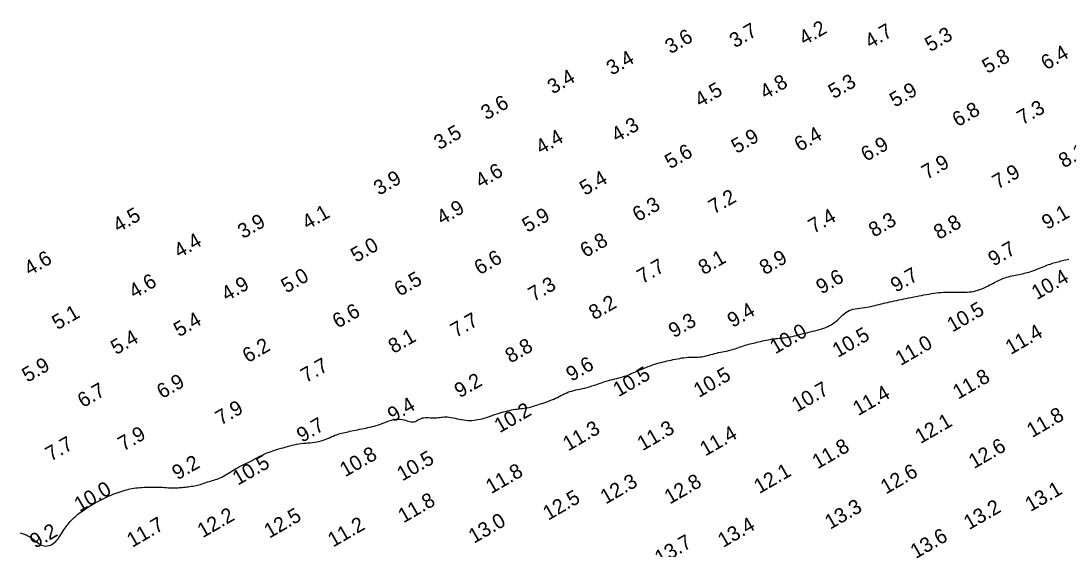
# Model space of a CAD drawing. Extents: x 3024098 to 3056816, y 418252 to 509144.
# Drawn here: x 3032181.3 to 3032537, y 418840.9 to 419020.5 of the extents above; entities that cross this region are included whole.
import ezdxf

# ---------------------------------------------------------------- set-up
doc = ezdxf.new("R2010")
doc.units = 0
doc.layers.add('V-CHAN-CONT-EL10', color=7, linetype='Continuous')
doc.layers.add('V-TOPO-SOUN-0911', color=7, linetype='Continuous')

msp = doc.modelspace()

# ---------------------------------------------------------------- linework, layer by layer
at = {"layer": 'V-CHAN-CONT-EL10'}
msp.add_lwpolyline([(3032181.06, 418846.4), (3032181.71, 418846.19), (3032182.38, 418845.95), (3032183.04, 418845.67), (3032183.69, 418845.36), (3032184.32, 418845.02), (3032184.9, 418844.66), (3032185.45, 418844.28), (3032185.95, 418843.88), (3032186.43, 418843.49), (3032186.88, 418843.12), (3032187.33, 418842.78), (3032187.77, 418842.48), (3032188.23, 418842.23), (3032188.7, 418842.05), (3032189.2, 418841.95), (3032189.72, 418841.92), (3032190.24, 418841.97), (3032190.77, 418842.09), (3032191.3, 418842.26), (3032191.81, 418842.49), (3032192.29, 418842.78), (3032192.74, 418843.11), (3032193.15, 418843.49), (3032193.53, 418843.91), (3032193.89, 418844.35), (3032194.22, 418844.82), (3032194.54, 418845.32), (3032194.85, 418845.82), (3032195.16, 418846.34), (3032195.48, 418846.85), (3032195.82, 418847.37), (3032196.17, 418847.88), (3032196.53, 418848.38), (3032196.9, 418848.87), (3032197.29, 418849.35), (3032197.68, 418849.82), (3032198.07, 418850.27), (3032198.47, 418850.7), (3032198.87, 418851.11), (3032199.27, 418851.5), (3032199.68, 418851.88), (3032200.1, 418852.24), (3032200.52, 418852.59), (3032200.95, 418852.93), (3032201.38, 418853.27), (3032201.83, 418853.6), (3032202.28, 418853.93), (3032202.75, 418854.26), (3032203.23, 418854.59), (3032203.73, 418854.92), (3032204.25, 418855.25), (3032204.79, 418855.58), (3032205.35, 418855.92), (3032205.93, 418856.26), (3032206.54, 418856.6), (3032207.17, 418856.94), (3032207.82, 418857.29), (3032208.49, 418857.63), (3032209.17, 418857.97), (3032209.86, 418858.3), (3032210.55, 418858.62), (3032211.25, 418858.93), (3032211.94, 418859.23), (3032212.63, 418859.51), (3032213.32, 418859.78), (3032213.99, 418860.04), (3032214.66, 418860.27), (3032215.32, 418860.49), (3032215.96, 418860.7), (3032216.6, 418860.88), (3032217.21, 418861.05), (3032217.82, 418861.2), (3032218.43, 418861.33), (3032219.04, 418861.45), (3032219.66, 418861.56), (3032220.3, 418861.65), (3032220.96, 418861.73), (3032221.66, 418861.79), (3032222.39, 418861.85), (3032223.15, 418861.9), (3032223.94, 418861.93), (3032224.74, 418861.96), (3032225.54, 418861.97), (3032226.34, 418861.97), (3032227.14, 418861.97), (3032227.91, 418861.95), (3032228.66, 418861.92), (3032229.38, 418861.88), (3032230.07, 418861.84), (3032230.74, 418861.8), (3032231.38, 418861.76), (3032231.99, 418861.72), (3032232.57, 418861.7), (3032233.12, 418861.68), (3032233.65, 418861.69), (3032234.16, 418861.7), (3032234.65, 418861.73), (3032235.12, 418861.77), (3032235.6, 418861.82), (3032236.07, 418861.87), (3032236.55, 418861.92), (3032237.04, 418861.98), (3032237.55, 418862.04), (3032238.08, 418862.1), (3032238.61, 418862.17), (3032239.15, 418862.24), (3032239.7, 418862.32), (3032240.23, 418862.41), (3032240.77, 418862.51), (3032241.29, 418862.62), (3032241.79, 418862.75), (3032242.29, 418862.89), (3032242.77, 418863.04), (3032243.25, 418863.2), (3032243.74, 418863.36), (3032244.22, 418863.53), (3032244.71, 418863.7), (3032245.22, 418863.86), (3032245.73, 418864.02), (3032246.26, 418864.17), (3032246.8, 418864.34), (3032247.35, 418864.51), (3032247.9, 418864.69), (3032248.46, 418864.89), (3032249.02, 418865.12), (3032249.57, 418865.37), (3032250.12, 418865.66), (3032250.67, 418865.97), (3032251.23, 418866.31), (3032251.79, 418866.66), (3032252.36, 418867.03), (3032252.96, 418867.41), (3032253.57, 418867.79), (3032254.21, 418868.17), (3032254.88, 418868.54), (3032255.57, 418868.91), (3032256.28, 418869.28), (3032257, 418869.64), (3032257.73, 418870), (3032258.45, 418870.35), (3032259.17, 418870.7), (3032259.86, 418871.05), (3032260.54, 418871.4), (3032261.2, 418871.75), (3032261.85, 418872.09), (3032262.48, 418872.42), (3032263.11, 418872.74), (3032263.73, 418873.05), (3032264.35, 418873.34), (3032264.98, 418873.62), (3032265.61, 418873.87), (3032266.25, 418874.11), (3032266.91, 418874.34), (3032267.57, 418874.55), (3032268.25, 418874.75), (3032268.93, 418874.96), (3032269.64, 418875.16), (3032270.36, 418875.36), (3032271.09, 418875.56), (3032271.84, 418875.77), (3032272.6, 418875.97), (3032273.37, 418876.16), (3032274.14, 418876.34), (3032274.92, 418876.51), (3032275.7, 418876.65), (3032276.48, 418876.77), (3032277.25, 418876.85), (3032278.02, 418876.92), (3032278.78, 418876.98), (3032279.53, 418877.04), (3032280.29, 418877.11), (3032281.03, 418877.19), (3032281.77, 418877.31), (3032282.51, 418877.46), (3032283.24, 418877.66), (3032283.96, 418877.9), (3032284.67, 418878.17), (3032285.37, 418878.45), (3032286.05, 418878.74), (3032286.71, 418879.03), (3032287.35, 418879.31), (3032287.96, 418879.56), (3032288.54, 418879.78), (3032289.1, 418879.98), (3032289.64, 418880.14), (3032290.18, 418880.29), (3032290.71, 418880.43), (3032291.26, 418880.55), (3032291.82, 418880.67), (3032292.4, 418880.79), (3032293.01, 418880.92), (3032293.64, 418881.05), (3032294.3, 418881.18), (3032294.97, 418881.31), (3032295.66, 418881.45), (3032296.35, 418881.6), (3032297.06, 418881.74), (3032297.76, 418881.89), (3032298.46, 418882.04), (3032299.17, 418882.19), (3032299.87, 418882.35), (3032300.57, 418882.52), (3032301.28, 418882.71), (3032302, 418882.92), (3032302.71, 418883.14), (3032303.44, 418883.39), (3032304.17, 418883.67), (3032304.91, 418883.96), (3032305.66, 418884.24), (3032306.4, 418884.51), (3032307.15, 418884.74), (3032307.89, 418884.93), (3032308.62, 418885.05), (3032309.35, 418885.1), (3032310.06, 418885.06), (3032310.76, 418884.94), (3032311.44, 418884.79), (3032312.1, 418884.6), (3032312.72, 418884.42), (3032313.31, 418884.27), (3032313.86, 418884.16), (3032314.37, 418884.11), (3032314.83, 418884.16), (3032315.26, 418884.28), (3032315.65, 418884.45), (3032316.04, 418884.66), (3032316.42, 418884.89), (3032316.81, 418885.11), (3032317.22, 418885.3), (3032317.67, 418885.46), (3032318.15, 418885.55), (3032318.67, 418885.6), (3032319.22, 418885.61), (3032319.78, 418885.59), (3032320.35, 418885.56), (3032320.92, 418885.53), (3032321.48, 418885.51), (3032322.02, 418885.51), (3032322.54, 418885.54), (3032323.04, 418885.59), (3032323.53, 418885.66), (3032324.02, 418885.73), (3032324.52, 418885.79), (3032325.03, 418885.84), (3032325.57, 418885.85), (3032326.15, 418885.83), (3032326.76, 418885.76), (3032327.41, 418885.65), (3032328.09, 418885.52), (3032328.8, 418885.36), (3032329.52, 418885.2), (3032330.24, 418885.05), (3032330.97, 418884.9), (3032331.69, 418884.79), (3032332.4, 418884.7), (3032333.1, 418884.65), (3032333.79, 418884.64), (3032334.48, 418884.65), (3032335.17, 418884.71), (3032335.85, 418884.79), (3032336.54, 418884.9), (3032337.24, 418885.05), (3032337.94, 418885.22), (3032338.66, 418885.42), (3032339.38, 418885.64), (3032340.1, 418885.87), (3032340.83, 418886.12), (3032341.56, 418886.37), (3032342.28, 418886.61), (3032343.01, 418886.86), (3032343.74, 418887.09), (3032344.46, 418887.31), (3032345.17, 418887.52), (3032345.88, 418887.71), (3032346.58, 418887.89), (3032347.26, 418888.05), (3032347.93, 418888.19), (3032348.59, 418888.31), (3032349.23, 418888.42), (3032349.85, 418888.5), (3032350.46, 418888.58), (3032351.05, 418888.65), (3032351.63, 418888.71), (3032352.19, 418888.78), (3032352.75, 418888.86), (3032353.3, 418888.95), (3032353.83, 418889.06), (3032354.37, 418889.19), (3032354.9, 418889.33), (3032355.44, 418889.48), (3032355.98, 418889.65), (3032356.54, 418889.83), (3032357.12, 418890.02), (3032357.71, 418890.22), (3032358.33, 418890.43), (3032358.98, 418890.64), (3032359.63, 418890.87), (3032360.3, 418891.1), (3032360.96, 418891.35), (3032361.62, 418891.61), (3032362.27, 418891.88), (3032362.9, 418892.16), (3032363.52, 418892.46), (3032364.11, 418892.76), (3032364.7, 418893.06), (3032365.28, 418893.36), (3032365.86, 418893.65), (3032366.46, 418893.93), (3032367.07, 418894.19), (3032367.7, 418894.42), (3032368.37, 418894.63), (3032369.05, 418894.81), (3032369.77, 418894.98), (3032370.5, 418895.14), (3032371.26, 418895.3), (3032372.03, 418895.47), (3032372.82, 418895.65), (3032373.62, 418895.86), (3032374.43, 418896.09), (3032375.25, 418896.34), (3032376.07, 418896.61), (3032376.89, 418896.89), (3032377.71, 418897.17), (3032378.52, 418897.45), (3032379.32, 418897.71), (3032380.1, 418897.95), (3032380.86, 418898.18), (3032381.6, 418898.38), (3032382.33, 418898.57), (3032383.03, 418898.74), (3032383.71, 418898.91), (3032384.37, 418899.08), (3032385.02, 418899.25), (3032385.63, 418899.43), (3032386.23, 418899.63), (3032386.82, 418899.84), (3032387.4, 418900.06), (3032387.98, 418900.29), (3032388.57, 418900.54), (3032389.18, 418900.8), (3032389.82, 418901.08), (3032390.49, 418901.37), (3032391.2, 418901.67), (3032391.95, 418901.98), (3032392.71, 418902.29), (3032393.5, 418902.61), (3032394.29, 418902.91), (3032395.08, 418903.21), (3032395.85, 418903.48), (3032396.61, 418903.74), (3032397.34, 418903.97), (3032398.04, 418904.18), (3032398.73, 418904.37), (3032399.41, 418904.54), (3032400.09, 418904.71), (3032400.77, 418904.86), (3032401.45, 418905.01), (3032402.15, 418905.16), (3032402.86, 418905.31), (3032403.59, 418905.46), (3032404.33, 418905.6), (3032405.06, 418905.74), (3032405.79, 418905.86), (3032406.51, 418905.97), (3032407.2, 418906.05), (3032407.87, 418906.11), (3032408.5, 418906.15), (3032409.11, 418906.16), (3032409.69, 418906.17), (3032410.26, 418906.17), (3032410.82, 418906.17), (3032411.39, 418906.18), (3032411.95, 418906.22), (3032412.53, 418906.29), (3032413.12, 418906.38), (3032413.73, 418906.51), (3032414.36, 418906.67), (3032415, 418906.83), (3032415.64, 418907.01), (3032416.29, 418907.19), (3032416.94, 418907.37), (3032417.6, 418907.54), (3032418.25, 418907.69), (3032418.9, 418907.82), (3032419.55, 418907.95), (3032420.19, 418908.08), (3032420.83, 418908.2), (3032421.45, 418908.34), (3032422.07, 418908.48), (3032422.68, 418908.63), (3032423.27, 418908.81), (3032423.86, 418908.99), (3032424.43, 418909.19), (3032425, 418909.4), (3032425.57, 418909.6), (3032426.13, 418909.81), (3032426.69, 418910), (3032427.25, 418910.19), (3032427.82, 418910.35), (3032428.38, 418910.51), (3032428.95, 418910.66), (3032429.53, 418910.8), (3032430.11, 418910.93), (3032430.71, 418911.07), (3032431.31, 418911.2), (3032431.92, 418911.34), (3032432.54, 418911.49), (3032433.17, 418911.64), (3032433.81, 418911.79), (3032434.45, 418911.94), (3032435.09, 418912.08), (3032435.73, 418912.2), (3032436.36, 418912.32), (3032436.98, 418912.41), (3032437.59, 418912.48), (3032438.2, 418912.54), (3032438.8, 418912.59), (3032439.4, 418912.63), (3032440.02, 418912.68), (3032440.63, 418912.74), (3032441.27, 418912.81), (3032441.92, 418912.91), (3032442.59, 418913.03), (3032443.28, 418913.18), (3032444, 418913.35), (3032444.73, 418913.54), (3032445.48, 418913.74), (3032446.24, 418913.94), (3032447.02, 418914.15), (3032447.8, 418914.35), (3032448.6, 418914.55), (3032449.41, 418914.74), (3032450.21, 418914.93), (3032451.01, 418915.13), (3032451.79, 418915.33), (3032452.56, 418915.54), (3032453.3, 418915.77), (3032454.01, 418916.01), (3032454.69, 418916.28), (3032455.34, 418916.56), (3032455.95, 418916.87), (3032456.54, 418917.19), (3032457.1, 418917.54), (3032457.63, 418917.91), (3032458.14, 418918.3), (3032458.63, 418918.72), (3032459.1, 418919.16), (3032459.55, 418919.6), (3032460.01, 418920.05), (3032460.48, 418920.5), (3032460.96, 418920.92), (3032461.48, 418921.31), (3032462.03, 418921.67), (3032462.62, 418921.97), (3032463.28, 418922.22), (3032463.98, 418922.42), (3032464.71, 418922.58), (3032465.47, 418922.71), (3032466.25, 418922.82), (3032467.03, 418922.92), (3032467.81, 418923.02), (3032468.57, 418923.13), (3032469.31, 418923.26), (3032470.02, 418923.4), (3032470.73, 418923.55), (3032471.42, 418923.72), (3032472.1, 418923.89), (3032472.79, 418924.07), (3032473.48, 418924.25), (3032474.18, 418924.43), (3032474.89, 418924.6), (3032475.62, 418924.78), (3032476.36, 418924.95), (3032477.12, 418925.11), (3032477.89, 418925.28), (3032478.68, 418925.45), (3032479.48, 418925.61), (3032480.3, 418925.78), (3032481.13, 418925.95), (3032481.97, 418926.12), (3032482.82, 418926.29), (3032483.69, 418926.46), (3032484.55, 418926.63), (3032485.42, 418926.8), (3032486.29, 418926.96), (3032487.17, 418927.13), (3032488.03, 418927.29), (3032488.9, 418927.45), (3032489.76, 418927.6), (3032490.61, 418927.74), (3032491.45, 418927.87), (3032492.28, 418927.98), (3032493.09, 418928.08), (3032493.89, 418928.15), (3032494.68, 418928.21), (3032495.45, 418928.25), (3032496.2, 418928.27), (3032496.94, 418928.28), (3032497.68, 418928.28), (3032498.4, 418928.27), (3032499.12, 418928.26), (3032499.84, 418928.24), (3032500.56, 418928.23), (3032501.27, 418928.23), (3032501.98, 418928.24), (3032502.7, 418928.27), (3032503.41, 418928.32), (3032504.13, 418928.4), (3032504.85, 418928.52), (3032505.57, 418928.69), (3032506.29, 418928.9), (3032507.02, 418929.14), (3032507.73, 418929.42), (3032508.44, 418929.73), (3032509.13, 418930.05), (3032509.79, 418930.38), (3032510.42, 418930.7), (3032511.02, 418931.02), (3032511.59, 418931.32), (3032512.12, 418931.6), (3032512.62, 418931.87), (3032513.12, 418932.12), (3032513.6, 418932.36), (3032514.09, 418932.58), (3032514.58, 418932.79), (3032515.09, 418932.99), (3032515.63, 418933.17), (3032516.18, 418933.34), (3032516.75, 418933.5), (3032517.33, 418933.65), (3032517.92, 418933.79), (3032518.51, 418933.93), (3032519.1, 418934.05), (3032519.68, 418934.17), (3032520.25, 418934.28), (3032520.81, 418934.4), (3032521.37, 418934.51), (3032521.94, 418934.63), (3032522.51, 418934.77), (3032523.1, 418934.92), (3032523.71, 418935.09), (3032524.34, 418935.29), (3032525, 418935.52), (3032525.68, 418935.77), (3032526.38, 418936.04), (3032527.08, 418936.32), (3032527.78, 418936.6), (3032528.46, 418936.88), (3032529.13, 418937.14), (3032529.77, 418937.39), (3032530.38, 418937.61), (3032530.96, 418937.82), (3032531.51, 418938), (3032532.04, 418938.17), (3032532.55, 418938.32), (3032533.06, 418938.46), (3032533.56, 418938.59), (3032534.06, 418938.72), (3032534.56, 418938.85), (3032535.07, 418938.98), (3032535.59, 418939.1), (3032536.12, 418939.22), (3032536.66, 418939.35), (3032537.22, 418939.47)], dxfattribs=at)

# ---------------------------------------------------------------- texts
at = {"layer": 'V-TOPO-SOUN-0911'}
for s, p in [('3.6', (3032401.89, 419009.11)), ('3.7', (3032423.78, 419011.14)), ('4.2', (3032447.4, 419012.02)), ('4.7', (3032469.77, 419010.94)), ('5.3', (3032490.15, 419009.82)), ('3.4', (3032381.98, 419001.82)), ('5.8', (3032509.6, 419002.38)), ('6.4', (3032529.58, 419003.62)), ('3.4', (3032361.93, 418995.42)), ('4.5', (3032411.99, 418990.99)), ('4.8', (3032434.14, 418993.68)), ('5.3', (3032457.34, 418993.85)), ('5.9', (3032478.17, 418990.96)), ('3.6', (3032339.36, 418986.63)), ('6.8', (3032499.46, 418984.3)), ('7.3', (3032521.48, 418984.95)), ('3.5', (3032323.39, 418976.48)), ('4.3', (3032383.68, 418979.11)), ('4.4', (3032357.96, 418974.95)), ('5.9', (3032424.4, 418975.21)), ('6.4', (3032445.79, 418975.9)), ('5.6', (3032401.82, 418970)), ('6.9', (3032468.43, 418972.52)), ('8.1', (3032535.57, 418970.3)), ('7.9', (3032489.03, 418966.38)), ('4.6', (3032337.45, 418963.47)), ('7.9', (3032513.08, 418963.1)), ('3.9', (3032302.91, 418961)), ('5.4', (3032372.89, 418960.97)), ('6.3', (3032390.84, 418952.05)), ('7.2', (3032416.66, 418954.61)), ('4.5', (3032214.35, 418948.41)), ('4.1', (3032278.61, 418949.37)), ('4.9', (3032324.32, 418950.97)), ('5.9', (3032353.34, 418948.37)), ('9.1', (3032529.86, 418949.34)), ('3.9', (3032256.72, 418946.27)), ('7.4', (3032450.55, 418948.05)), ('8.3', (3032471.05, 418946.77)), ('8.8', (3032493.13, 418945.98)), ('4.4', (3032235.06, 418939.71)), ('5.0', (3032295.15, 418938.2)), ('6.8', (3032373.05, 418939.84)), ('4.6', (3032184.21, 418933.71)), ('6.6', (3032337.09, 418933.94)), ('8.9', (3032433.98, 418933.97)), ('9.7', (3032511.64, 418936.92)), ('7.7', (3032392.38, 418930.95)), ('8.1', (3032413.19, 418933.98)), ('5.0', (3032271.46, 418927.77)), ('6.5', (3032309.92, 418926.63)), ('9.6', (3032453.2, 418927.41)), ('9.7', (3032478.5, 418928)), ('10.4 ', (3032526.37, 418925.5)), ('4.6', (3032219.77, 418925.91)), ('4.9', (3032251.2, 418925.01)), ('7.3', (3032355.44, 418924.88)), ('8.2', (3032376.01, 418918.65)), ('10.5 ', (3032497.68, 418914.48)), ('5.1', (3032193.67, 418915.28)), ('5.4', (3032235, 418912.87)), ('6.6', (3032288.9, 418915.77)), ('7.7', (3032329.06, 418912.64)), ('9.4', (3032423.05, 418916.06)), ('9.3', (3032403.07, 418912.55)), ('5.4', (3032213.61, 418906.8)), ('8.1', (3032307.88, 418907.21)), ('10.0 ', (3032437.51, 418907.06)), ('10.5 ', (3032458.74, 418905.85)), ('11.4 ', (3032517.51, 418906.86)), ('6.2', (3032258.36, 418904.05)), ('8.8', (3032347.59, 418903.95)), ('11.0 ', (3032480.09, 418903.09)), ('5.9', (3032183.49, 418897.42)), ('7.7', (3032278.11, 418897.26)), ('9.6', (3032368.29, 418897.72)), ('6.9', (3032229.25, 418891.84)), ('9.2', (3032330.34, 418892.13)), ('10.5 ', (3032384.26, 418892.49)), ('10.5 ', (3032411.59, 418892.26)), ('11.8 ', (3032499.63, 418891.64)), ('6.7', (3032202.35, 418888.79)), ('10.7 ', (3032444.9, 418887.31)), ('11.4 ', (3032465.67, 418886.06)), ('7.9', (3032249.17, 418882.85)), ('9.4', (3032307.63, 418883.9)), ('10.2 ', (3032343.89, 418880.22)), ('9.7', (3032276.79, 418876.98)), ('12.1 ', (3032486.78, 418876.53)), ('11.8 ', (3032524.76, 418878.62)), ('7.9', (3032216.07, 418874.03)), ('11.3 ', (3032367.18, 418874.06)), ('11.3 ', (3032392.44, 418874.15)), ('11.4 ', (3032413.74, 418872.32)), ('7.7', (3032191.43, 418870.58)), ('12.6 ', (3032505.01, 418868.06)), ('10.8 ', (3032291.43, 418865.26)), ('11.8 ', (3032451.89, 418867.95)), ('9.2', (3032234.44, 418864.22)), ('10.5 ', (3032254.97, 418862.41)), ('10.5 ', (3032310.82, 418863.84)), ('11.8 ', (3032341, 418859.52)), ('12.1 ', (3032432.09, 418859.57)), ('12.6 ', (3032475.09, 418859.4)), ('12.3 ', (3032379.91, 418856.01)), ('12.8 ', (3032401.66, 418855.98)), ('10.0 ', (3032201.19, 418853.42)), ('12.5 ', (3032360.41, 418850.5)), ('13.1 ', (3032524.18, 418853.43)), ('11.8 ', (3032311.21, 418849.58)), ('13.3 ', (3032456.16, 418847.42)), ('13.2 ', (3032503.34, 418847.28)), ('12.2 ', (3032243.03, 418844.53)), ('12.5 ', (3032265.7, 418844.4)), ('11.7 ', (3032219.08, 418841.28)), ('11.2 ', (3032287.33, 418841.38)), ('13.0 ', (3032335.14, 418842.64)), ('13.4 ', (3032419.81, 418841.25)), ('9.2', (3032186.11, 418840.96)), ('13.6 ', (3032485.22, 418837.45)), ('13.7 ', (3032398.38, 418835.31))]:
    msp.add_text(s, height=5, rotation=30, dxfattribs=at).set_placement(p)

doc.saveas('drawing.dxf')
